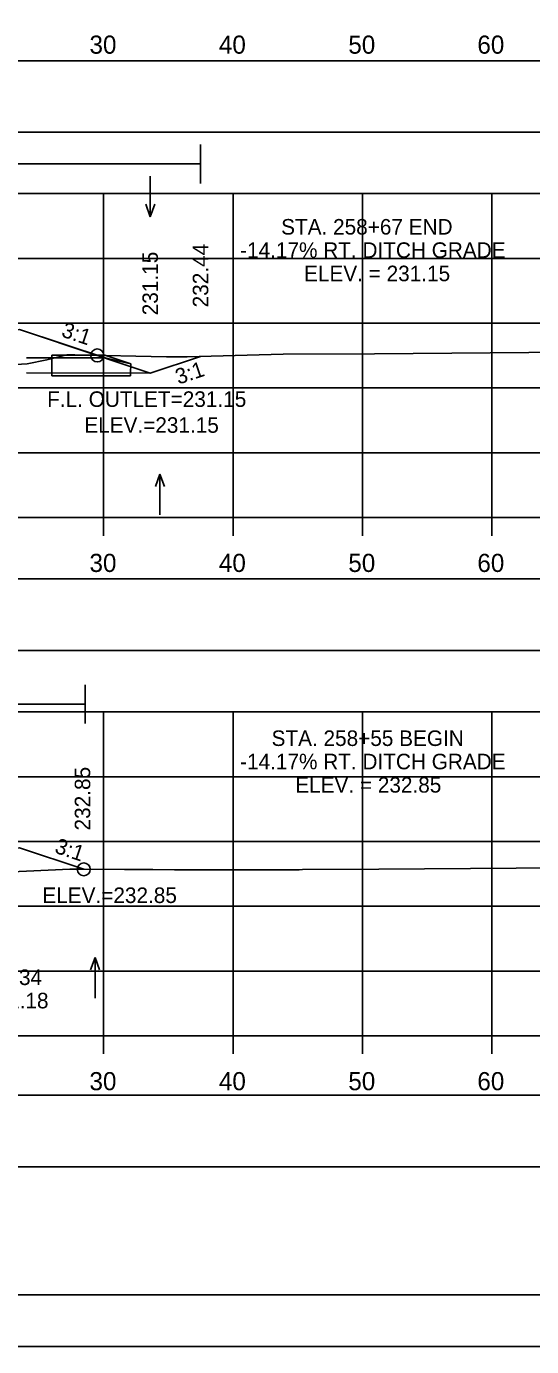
# Model space of a CAD drawing. Extents: x 1369627 to 1374022, y 380035 to 398173.
# Drawn here: x 1372122.6 to 1372161.6, y 393052.4 to 393154.3 of the extents above; entities that cross this region are included whole.
import ezdxf

# ---------------------------------------------------------------- set-up
doc = ezdxf.new("R2010")
doc.units = 0
for name, color, linetype in [('Default', 7, 'Continuous'), ('R_Axis', 7, 'Continuous'), ('R_Axis Annot', 7, 'Continuous'), ('R_Border', 7, 'Continuous'), ('R_Border Notes', 7, 'Continuous'), ('R_Draft', 7, 'Continuous'), ('R_Drive', 7, 'Continuous'), ('R_Exist Surface', 7, 'Continuous'), ('R_Fin Surface', 7, 'Continuous'), ('R_Grid', 7, 'Continuous'), ('R_MOT', 7, 'Continuous'), ('R_No Plot', 7, 'Continuous'), ('R_Water', 7, 'Continuous'), ('R_Water Annot', 7, 'Continuous'), ('R_Xsect Elev', 7, 'Continuous'), ('R_Xsect Slope', 7, 'Continuous'), ('T_Vehicle Path Rt', 7, 'Continuous')]:
    doc.layers.add(name, color=color, linetype=linetype)

msp = doc.modelspace()

# ---------------------------------------------------------------- linework, layer by layer
at = {"layer": 'Default'}
for points in [[(1371948.53, 393146.12), (1372248.53, 393146.12), (1372248.53, 393151.64), (1371948.53, 393151.64)], [(1371948.53, 393106.12), (1372248.53, 393106.12), (1372248.53, 393111.64), (1371948.53, 393111.64)], [(1371948.53, 393066.27), (1372248.53, 393066.27), (1372248.53, 393071.79), (1371948.53, 393071.79)]]:
    msp.add_lwpolyline(points, close=True, dxfattribs=at)
at = {"layer": 'R_Axis'}
for p, q in [((1371948.53, 393116.38), (1372248.53, 393116.38)), ((1372128.53, 393114.98), (1372128.53, 393116.38)), ((1372138.53, 393114.98), (1372138.53, 393116.38)), ((1372148.53, 393114.98), (1372148.53, 393116.38)), ((1372158.53, 393114.98), (1372158.53, 393116.38)), ((1371948.53, 393076.38), (1372248.53, 393076.38)), ((1372128.53, 393074.98), (1372128.53, 393076.38)), ((1372138.53, 393074.98), (1372138.53, 393076.38)), ((1372148.53, 393074.98), (1372148.53, 393076.38)), ((1372158.53, 393074.98), (1372158.53, 393076.38))]:
    msp.add_line(p, q, dxfattribs=at)
at = {"layer": 'R_Border'}
msp.add_line((1372256.71, 393056.38), (1371940.53, 393056.38), dxfattribs=at)
at = {"layer": 'R_Draft'}
for p, q in [((1372124.54, 393128.71), (1372124.54, 393128.92)), ((1372124.54, 393128.92), (1372128.63, 393128.91)), ((1372124.54, 393128.71), (1372124.54, 393127.54)), ((1372124.54, 393128.71), (1372128.63, 393128.7)), ((1372128.63, 393128.91), (1372130.63, 393128.24)), ((1372128.63, 393128.7), (1372130.63, 393128.24)), ((1372130.62, 393127.53), (1372130.63, 393128.24)), ((1372124.54, 393127.33), (1372124.54, 393127.54)), ((1372124.54, 393127.54), (1372130.62, 393127.53)), ((1372124.54, 393127.33), (1372130.62, 393127.32)), ((1372130.62, 393127.32), (1372130.62, 393127.53))]:
    msp.add_line(p, q, dxfattribs=at)
at = {"layer": 'R_Drive'}
for q in [(1372125.43, 393129.77), (1372136.02, 393128.82)]:
    msp.add_line((1372132.14, 393127.53), q, dxfattribs=at)
at = {"layer": 'R_Exist Surface'}
for points in [[(1372119.55, 393128.07), (1372122.63, 393128.25), (1372124.15, 393128.56), (1372125.69, 393128.93), (1372126.32, 393128.93), (1372133.38, 393128.79), (1372134.99, 393128.79), (1372142.41, 393129), (1372149.47, 393129.02), (1372164.38, 393129.15)], [(1372120.91, 393089), (1372125.92, 393089.23), (1372130.15, 393089.22), (1372132.34, 393089.22), (1372134, 393089.19), (1372143.64, 393089.2), (1372143.91, 393089.21), (1372149.81, 393089.25), (1372167.49, 393089.38)]]:
    msp.add_lwpolyline(points, dxfattribs=at)
at = {"layer": 'R_Fin Surface'}
for points in [[(1372072.03, 393129.9), (1372075.02, 393130.89), (1372080.02, 393130.79), (1372083.02, 393130.73), (1372083.52, 393130.73), (1372083.53, 393130.23), (1372084.53, 393130.25), (1372086.53, 393130.29), (1372098.53, 393130.53), (1372110.53, 393130.29), (1372112.53, 393130.25), (1372113.53, 393130.23), (1372113.54, 393130.73), (1372114.04, 393130.73), (1372117.04, 393130.79), (1372122.04, 393130.89), (1372128.72, 393128.67)], [(1372070.14, 393089.25), (1372075.02, 393090.88), (1372080.02, 393090.78), (1372083.02, 393090.72), (1372083.52, 393090.72), (1372083.53, 393090.22), (1372084.53, 393090.24), (1372086.53, 393090.28), (1372098.53, 393090.52), (1372110.53, 393090.28), (1372112.53, 393090.24), (1372113.53, 393090.22), (1372113.54, 393090.72), (1372114.04, 393090.72), (1372117.04, 393090.78), (1372122.04, 393090.88), (1372127, 393089.23)]]:
    msp.add_lwpolyline(points, dxfattribs=at)
at = {"layer": 'R_Grid'}
for p, q in [((1371948.53, 393141.38), (1372248.53, 393141.38)), ((1372128.53, 393116.38), (1372128.53, 393141.38)), ((1372138.53, 393116.38), (1372138.53, 393141.38)), ((1372148.53, 393116.38), (1372148.53, 393141.38)), ((1372158.53, 393116.38), (1372158.53, 393141.38)), ((1371948.53, 393136.38), (1372248.53, 393136.38)), ((1371948.53, 393131.38), (1372248.53, 393131.38)), ((1371948.53, 393126.38), (1372248.53, 393126.38)), ((1371948.53, 393121.38), (1372248.53, 393121.38)), ((1371948.53, 393116.38), (1372248.53, 393116.38)), ((1371948.53, 393101.38), (1372248.53, 393101.38)), ((1372128.53, 393076.38), (1372128.53, 393101.38)), ((1372138.53, 393076.38), (1372138.53, 393101.38)), ((1372148.53, 393076.38), (1372148.53, 393101.38)), ((1372158.53, 393076.38), (1372158.53, 393101.38)), ((1371948.53, 393096.38), (1372248.53, 393096.38)), ((1371948.53, 393091.38), (1372248.53, 393091.38)), ((1371948.53, 393086.38), (1372248.53, 393086.38)), ((1371948.53, 393081.38), (1372248.53, 393081.38)), ((1371948.53, 393076.38), (1372248.53, 393076.38))]:
    msp.add_line(p, q, dxfattribs=at)
at = {"layer": 'R_MOT'}
for p, q in [((1372136.02, 393142.17), (1372136.02, 393145.17)), ((1372059.78, 393143.67), (1372136.02, 393143.67)), ((1372127.1, 393100.48), (1372127.1, 393103.48)), ((1372070.15, 393101.98), (1372127.1, 393101.98))]:
    msp.add_line(p, q, dxfattribs=at)
at = {"layer": 'R_No Plot'}
msp.add_line((1371928.13, 393052.4), (1372261.46, 393052.4), dxfattribs=at)
for points in [[(1371928.12, 393265.73), (1372261.46, 393265.73), (1372261.46, 393052.39), (1371928.12, 393052.39)], [(1372174.45, 393261.84), (1372194.07, 393261.84), (1372194.07, 393251.96), (1372210.18, 393251.96), (1372233.38, 393251.96), (1372233.38, 393219.29), (1372256.59, 393219.29), (1372256.71, 393056.38), (1371940.53, 393056.38), (1371940.53, 393261.84)]]:
    msp.add_lwpolyline(points, close=True, dxfattribs=at)
for centre in [(1372128.04, 393128.89), (1372127, 393089.23)]:
    msp.add_circle(centre, 0.5, dxfattribs=at)
at = {"layer": 'R_Water'}
for p, q in [((1372122.57, 393128.71), (1372124.54, 393128.71)), ((1372122.57, 393127.55), (1372132.14, 393127.52))]:
    msp.add_line(p, q, dxfattribs=at)
at = {"layer": 'R_Water Annot'}
for p, q in [((1372132.14, 393142.74), (1372132.14, 393139.6)), ((1372132.14, 393139.6), (1372131.79, 393140.56)), ((1372132.14, 393139.6), (1372132.49, 393140.56)), ((1372132.88, 393119.73), (1372132.53, 393118.77)), ((1372132.88, 393116.59), (1372132.88, 393119.73)), ((1372132.88, 393119.73), (1372133.23, 393118.77)), ((1372127.87, 393082.42), (1372127.52, 393081.46)), ((1372127.87, 393079.28), (1372127.87, 393082.42)), ((1372127.87, 393082.42), (1372128.22, 393081.46))]:
    msp.add_line(p, q, dxfattribs=at)
at = {"layer": 'T_Vehicle Path Rt'}
msp.add_line((1372128.04, 393128.89), (1372122.04, 393130.89), dxfattribs=at)
for points in [[(1372111.7, 393129.27), (1372112.89, 393129.08), (1372112.99, 393129.06), (1372115.18, 393127.67), (1372115.84, 393127.23), (1372116.49, 393126.92), (1372116.93, 393127.13), (1372117.39, 393127.35), (1372118.71, 393127.58), (1372119.55, 393128.07), (1372122.63, 393128.25), (1372124.15, 393128.56), (1372125.69, 393128.93), (1372126.32, 393128.93), (1372128.04, 393128.89)], [(1372127, 393089.23), (1372122.04, 393090.88), (1372117.04, 393090.78), (1372114.04, 393090.72)], [(1372111.37, 393089.05), (1372111.63, 393089.03), (1372111.85, 393088.93), (1372112.03, 393088.76), (1372115.56, 393087.07), (1372117.8, 393088.17), (1372118.11, 393088.33), (1372118.47, 393088.41), (1372120.91, 393089), (1372125.92, 393089.23), (1372127, 393089.23)]]:
    msp.add_lwpolyline(points, dxfattribs=at)

# ---------------------------------------------------------------- texts
at = {"layer": 'R_Axis Annot'}
for s, p in [('30', (1372127.44, 393152.18)), ('40', (1372137.44, 393152.18)), ('50', (1372147.44, 393152.18)), ('60', (1372157.41, 393152.18)), ('30', (1372127.44, 393112.18)), ('40', (1372137.44, 393112.18)), ('50', (1372147.44, 393112.18)), ('60', (1372157.41, 393112.18)), ('30', (1372127.44, 393072.18)), ('40', (1372137.44, 393072.18)), ('50', (1372147.44, 393072.18)), ('60', (1372157.41, 393072.18))]:
    msp.add_text(s, height=1.4, dxfattribs=at).set_placement(p)
at = {"layer": 'R_Border Notes'}
for s, p in [('F.L. OUTLET=231.15', (1372124.17, 393124.92)), ('ELEV.=231.15', (1372127.04, 393122.92)), ('ELEV.=232.85', (1372123.8, 393086.63))]:
    msp.add_text(s, height=1.2, dxfattribs=at).set_placement(p)
at = {"layer": 'R_Water Annot'}
for s, p in [('TOP ELEV.=234.34', (1372109.64, 393080.3)), ('F.L. ELEV.=231.18', (1372110.67, 393078.5))]:
    msp.add_text(s, height=1.2, dxfattribs=at).set_placement(p)
at = {"layer": 'R_Xsect Elev'}
for s, p in [('STA. 258+67 END', (1372142.25, 393138.22)), ('-14.17% RT. DITCH GRADE', (1372139.08, 393136.42)), ('ELEV. = 231.15', (1372144.02, 393134.62)), ('STA. 258+55 BEGIN', (1372141.51, 393098.75)), ('-14.17% RT. DITCH GRADE', (1372139.08, 393096.95)), ('ELEV. = 232.85', (1372143.34, 393095.15))]:
    msp.add_text(s, height=1.2, dxfattribs=at).set_placement(p)
for s, p in [('232.44', (1372136.62, 393132.6)), ('231.15', (1372132.73, 393131.99)), ('232.85', (1372127.5, 393092.23))]:
    msp.add_text(s, height=1.2, rotation=90, dxfattribs=at).set_placement(p)
at = {"layer": 'R_Xsect Slope'}
for rotation, p in [(341.5668, (1372125.2, 393130.37)), (18.4332, (1372134.31, 393126.63)), (341.5668, (1372124.68, 393090.53))]:
    msp.add_text('3:1', height=1.2, rotation=rotation, dxfattribs=at).set_placement(p)

doc.saveas('drawing.dxf')
